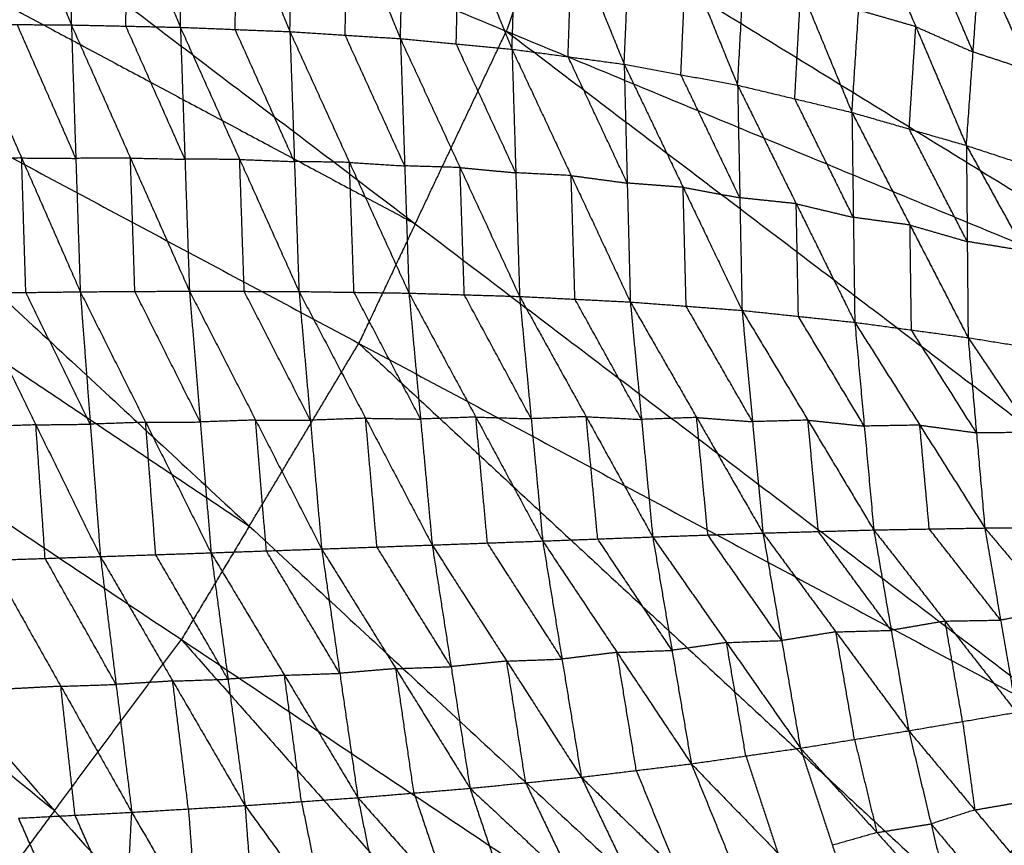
# Model space of a CAD drawing. Header units: millimetres. Extents: x -106 to 110, y -96 to 120.
# Tile 600 of 656: x 29 to 39, y -9 to -1. Entities that reach past the tile are written whole.
import ezdxf

# ---------------------------------------------------------------- set-up
doc = ezdxf.new("R2010")
doc.units = ezdxf.units.MM
doc.header["$MEASUREMENT"] = 0
doc.layers.add('Default', color=7, linetype='Continuous', true_color=0x000000)

msp = doc.modelspace()

# ---------------------------------------------------------------- linework, layer by layer
at = {"layer": 'Default'}
for points in [[(27.3263, 4.2178, 3.7488), (34.3997, -0.126, 3.779), (41.473, -4.4698, 3.8092)], [(35.1092, 1.8569, 3.779), (38.6458, -0.315, 3.7941), (42.1825, -2.4869, 3.8092)], [(26.4451, 1.755, 3.7488), (33.0586, -3.2613, 3.779), (39.6721, -8.2775, 3.8092)], [(26.4451, 1.755, 3.7488), (33.959, -1.3574, 3.779), (41.473, -4.4698, 3.8092)], [(28.6024, 1.2869, -1.8548), (29.1294, -0.0045, -2.3388), (29.6564, -1.2959, -2.8229)], [(29.6564, -1.2959, -2.8229), (29.6686, -0.017, -2.3259), (29.6808, 1.2619, -1.8288)], [(29.6808, 1.2619, -1.8288), (30.2077, -0.0286, -2.3022), (30.7347, -1.3192, -2.7756)], [(30.7347, -1.3192, -2.7756), (30.7518, -0.0527, -2.2848), (30.769, 1.2138, -1.7939)], [(30.769, 1.2138, -1.7939), (31.2935, -0.0742, -2.2533), (31.8181, -1.3622, -2.7127)], [(31.8181, -1.3622, -2.7127), (31.8407, -0.1128, -2.2308), (31.8633, 1.1365, -1.7489)], [(31.8633, 1.1365, -1.7489), (32.3873, -0.1474, -2.191), (32.9113, -1.4314, -2.6332)], [(32.9113, -1.4314, -2.6332), (32.942, -0.206, -2.1632), (32.9727, 1.0193, -1.6932)], [(32.9727, 1.0193, -1.6932), (33.494, -0.2581, -2.1153), (34.0153, -1.5355, -2.5373)], [(34.0153, -1.5355, -2.5373), (34.0548, -0.3431, -2.0821), (34.0943, 0.8493, -1.627)], [(34.0943, 0.8493, -1.627), (34.6097, -0.4177, -2.0265), (35.125, -1.6847, -2.426)], [(35.125, -1.6847, -2.426), (35.1754, -0.5374, -1.9884), (35.2259, 0.6098, -1.5508)], [(35.2259, 0.6098, -1.5508), (35.7366, -0.6407, -1.9245), (36.2474, -1.8913, -2.2983)], [(25.8859, 0.5726, 3.7488), (29.4722, -1.3443, 3.7639), (33.0586, -3.2613, 3.779)], [(36.2474, -1.8913, -2.2983), (36.3076, -0.8045, -1.8812), (36.3678, 0.2823, -1.4642)], [(36.3678, 0.2823, -1.4642), (36.873, -0.9394, -1.8092), (37.3783, -2.1611, -2.1543)], [(30.1955, -1.3075, -2.7992), (30.2016, -0.6681, -2.5507), (30.2077, -0.0286, -2.3022)], [(31.2764, -1.3407, -2.7441), (31.285, -0.7075, -2.4987), (31.2935, -0.0742, -2.2533)], [(32.3647, -1.3968, -2.6729), (32.376, -0.7721, -2.432), (32.3873, -0.1474, -2.191)], [(34.3997, -0.126, 3.779), (34.1794, -0.7417, 3.779), (33.959, -1.3574, 3.779)], [(37.3783, -2.1611, -2.1543), (37.444, -1.15, -1.7608), (37.5097, -0.1388, -1.3673)], [(37.5097, -0.1388, -1.3673), (38.0102, -1.3132, -1.681), (38.5107, -2.4876, -1.9947)], [(33.4633, -1.4834, -2.5853), (33.4786, -0.8707, -2.3503), (33.494, -0.2581, -2.1153)], [(38.5768, -1.5637, -1.6276), (38.3266, -0.9765, -1.4707), (38.0763, -0.3893, -1.3139)], [(34.5701, -1.6101, -2.4816), (34.5899, -1.0139, -2.254), (34.6097, -0.4177, -2.0265)], [(25.3267, -0.6097, 3.7488), (31.4167, -6.25, 3.779), (37.5067, -11.8903, 3.8092)], [(25.3267, -0.6097, 3.7488), (32.4994, -4.4436, 3.779), (39.6721, -8.2775, 3.8092)], [(35.6862, -1.788, -2.3621), (35.7114, -1.2144, -2.1433), (35.7366, -0.6407, -1.9245)], [(38.5107, -2.4876, -1.9947), (38.5768, -1.5637, -1.6276), (38.6429, -0.6398, -1.2605)], [(38.6429, -0.6398, -1.2605), (39.1433, -1.75, -1.5392), (39.6438, -2.8603, -1.818)], [(36.8128, -2.0262, -2.2263), (36.8429, -1.4828, -2.0178), (36.873, -0.9394, -1.8092)], [(38.0102, -1.3132, -1.681), (37.7271, -1.2316, -1.7209), (37.444, -1.15, -1.7608)], [(28.5843, -1.2883, -2.8564), (29.1203, -1.2921, -2.8396), (29.6564, -1.2959, -2.8229)], [(28.5843, -1.2883, -2.8564), (29.1642, -2.6109, -2.9593), (29.7441, -3.9336, -3.0622)], [(29.7003, -2.6148, -2.9425), (29.4103, -1.9534, -2.8911), (29.1203, -1.2921, -2.8396)], [(29.6564, -1.2959, -2.8229), (29.7003, -2.6148, -2.9425), (29.7441, -3.9336, -3.0622)], [(29.6564, -1.2959, -2.8229), (30.1955, -1.3075, -2.7992), (30.7347, -1.3192, -2.7756)], [(29.6564, -1.2959, -2.8229), (30.2404, -2.6117, -2.9188), (30.8245, -3.9275, -3.0146)], [(30.7796, -2.6234, -2.8951), (30.4876, -1.9654, -2.8472), (30.1955, -1.3075, -2.7992)], [(30.7347, -1.3192, -2.7756), (30.7796, -2.6234, -2.8951), (30.8245, -3.9275, -3.0146)], [(30.7347, -1.3192, -2.7756), (31.2764, -1.3407, -2.7441), (31.8181, -1.3622, -2.7127)], [(30.7347, -1.3192, -2.7756), (31.3213, -2.6251, -2.8627), (31.908, -3.931, -2.9499)], [(31.863, -2.6466, -2.8313), (31.5697, -1.9937, -2.7877), (31.2764, -1.3407, -2.7441)], [(31.8181, -1.3622, -2.7127), (31.863, -2.6466, -2.8313), (31.908, -3.931, -2.9499)], [(31.8181, -1.3622, -2.7127), (32.3647, -1.3968, -2.6729), (32.9113, -1.4314, -2.6332)], [(31.8181, -1.3622, -2.7127), (32.4069, -2.6546, -2.7898), (32.9958, -3.9469, -2.8669)], [(33.0586, -3.2613, 3.779), (33.5088, -2.3093, 3.779), (33.959, -1.3574, 3.779)], [(33.959, -1.3574, 3.779), (37.2658, -3.8655, 3.7941), (40.5725, -6.3736, 3.8092)], [(37.9445, -2.3243, -2.0745), (37.9774, -1.8188, -1.8777), (38.0102, -1.3132, -1.681)], [(38.0102, -1.3132, -1.681), (38.2935, -1.4384, -1.6543), (38.5768, -1.5637, -1.6276)], [(32.9535, -2.6892, -2.7501), (32.6591, -2.043, -2.7115), (32.3647, -1.3968, -2.6729)], [(32.9113, -1.4314, -2.6332), (32.9535, -2.6892, -2.7501), (32.9958, -3.9469, -2.8669)], [(32.9113, -1.4314, -2.6332), (33.4633, -1.4834, -2.5853), (34.0153, -1.5355, -2.5373)], [(32.9113, -1.4314, -2.6332), (33.5009, -2.7056, -2.6995), (34.0905, -3.9798, -2.7657)], [(34.0529, -2.7577, -2.6515), (33.7581, -2.1205, -2.6184), (33.4633, -1.4834, -2.5853)], [(34.0153, -1.5355, -2.5373), (34.0529, -2.7577, -2.6515), (34.0905, -3.9798, -2.7657)], [(34.0153, -1.5355, -2.5373), (34.5701, -1.6101, -2.4816), (35.125, -1.6847, -2.426)], [(34.0153, -1.5355, -2.5373), (34.6005, -2.785, -2.5924), (35.1857, -4.0345, -2.6474)], [(35.1553, -2.8596, -2.5367), (34.8627, -2.2348, -2.5092), (34.5701, -1.6101, -2.4816)], [(39.1433, -1.75, -1.5392), (38.8601, -1.6569, -1.5834), (38.5768, -1.5637, -1.6276)], [(24.6543, -1.7315, 3.7488), (28.0355, -3.9907, 3.7639), (31.4167, -6.25, 3.779)], [(35.125, -1.6847, -2.426), (35.1553, -2.8596, -2.5367), (35.1857, -4.0345, -2.6474)], [(35.125, -1.6847, -2.426), (35.6862, -1.788, -2.3621), (36.2474, -1.8913, -2.2983)], [(35.125, -1.6847, -2.426), (35.708, -2.9012, -2.4684), (36.291, -4.1177, -2.5109)], [(36.2692, -3.0045, -2.4046), (35.9777, -2.3962, -2.3833), (35.6862, -1.788, -2.3621)], [(36.2474, -1.8913, -2.2983), (36.2692, -3.0045, -2.4046), (36.291, -4.1177, -2.5109)], [(36.2474, -1.8913, -2.2983), (36.8128, -2.0262, -2.2263), (37.3783, -2.1611, -2.1543)], [(36.2474, -1.8913, -2.2983), (36.8269, -3.0634, -2.3272), (37.4065, -4.2355, -2.3562)], [(37.3924, -3.1983, -2.2552), (37.1026, -2.6122, -2.2408), (36.8128, -2.0262, -2.2263)], [(37.3783, -2.1611, -2.1543), (37.3924, -3.1983, -2.2552), (37.4065, -4.2355, -2.3562)], [(37.3783, -2.1611, -2.1543), (37.9445, -2.3243, -2.0745), (38.5107, -2.4876, -1.9947)], [(37.3783, -2.1611, -2.1543), (37.9528, -3.2741, -2.1692), (38.5274, -4.3871, -2.184)], [(38.5191, -3.4373, -2.0894), (38.2318, -2.8808, -2.0819), (37.9445, -2.3243, -2.0745)], [(38.5107, -2.4876, -1.9947), (38.5191, -3.4373, -2.0894), (38.5274, -4.3871, -2.184)], [(38.5107, -2.4876, -1.9947), (39.0772, -2.6739, -1.9063), (39.6438, -2.8603, -1.818)], [(38.5107, -2.4876, -1.9947), (39.0839, -3.5286, -1.9937), (39.657, -4.5696, -1.9926)], [(29.1642, -2.6109, -2.9593), (28.8949, -2.6144, -2.9674), (28.6256, -2.6179, -2.9755)], [(29.2055, -3.9406, -3.0784), (29.1849, -3.2758, -3.0188), (29.1642, -2.6109, -2.9593)], [(29.1642, -2.6109, -2.9593), (29.4322, -2.6128, -2.9509), (29.7003, -2.6148, -2.9425)], [(30.2404, -2.6117, -2.9188), (29.9704, -2.6132, -2.9306), (29.7003, -2.6148, -2.9425)], [(30.2843, -3.9306, -3.0384), (30.2624, -3.2711, -2.9786), (30.2404, -2.6117, -2.9188)], [(30.2404, -2.6117, -2.9188), (30.51, -2.6175, -2.9069), (30.7796, -2.6234, -2.8951)], [(31.3213, -2.6251, -2.8627), (31.0504, -2.6242, -2.8789), (30.7796, -2.6234, -2.8951)], [(31.3662, -3.9293, -2.9823), (31.3438, -3.2772, -2.9225), (31.3213, -2.6251, -2.8627)], [(31.3213, -2.6251, -2.8627), (31.5922, -2.6359, -2.847), (31.863, -2.6466, -2.8313)], [(32.4069, -2.6546, -2.7898), (32.135, -2.6506, -2.8105), (31.863, -2.6466, -2.8313)], [(32.4519, -3.939, -2.9084), (32.4294, -3.2968, -2.8491), (32.4069, -2.6546, -2.7898)], [(32.4069, -2.6546, -2.7898), (32.6802, -2.6719, -2.7699), (32.9535, -2.6892, -2.7501)], [(33.5009, -2.7056, -2.6995), (33.2272, -2.6974, -2.7248), (32.9535, -2.6892, -2.7501)], [(33.5431, -3.9634, -2.8163), (33.522, -3.3345, -2.7579), (33.5009, -2.7056, -2.6995)], [(33.5009, -2.7056, -2.6995), (33.7769, -2.7316, -2.6755), (34.0529, -2.7577, -2.6515)], [(34.6005, -2.785, -2.5924), (34.3267, -2.7713, -2.6219), (34.0529, -2.7577, -2.6515)], [(34.6381, -4.0072, -2.7066), (34.6193, -3.3961, -2.6495), (34.6005, -2.785, -2.5924)], [(34.6005, -2.785, -2.5924), (34.8779, -2.8223, -2.5645), (35.1553, -2.8596, -2.5367)], [(23.9819, -2.8533, 3.7488), (29.4897, -9.0634, 3.779), (34.9975, -15.2734, 3.8092)], [(23.9819, -2.8533, 3.7488), (30.7443, -7.3718, 3.779), (37.5067, -11.8903, 3.8092)], [(35.708, -2.9012, -2.4684), (35.4317, -2.8804, -2.5026), (35.1553, -2.8596, -2.5367)], [(35.7384, -4.0761, -2.5792), (35.7232, -3.4886, -2.5238), (35.708, -2.9012, -2.4684)], [(35.708, -2.9012, -2.4684), (35.9886, -2.9528, -2.4365), (36.2692, -3.0045, -2.4046)], [(36.8269, -3.0634, -2.3272), (36.5481, -3.0339, -2.3659), (36.2692, -3.0045, -2.4046)], [(36.8488, -4.1766, -2.4336), (36.8379, -3.62, -2.3804), (36.8269, -3.0634, -2.3272)], [(36.8269, -3.0634, -2.3272), (37.1097, -3.1308, -2.2912), (37.3924, -3.1983, -2.2552)], [(37.9528, -3.2741, -2.1692), (37.6726, -3.2362, -2.2122), (37.3924, -3.1983, -2.2552)], [(33.0586, -3.2613, 3.779), (32.779, -3.8524, 3.779), (32.4994, -4.4436, 3.779)], [(37.967, -4.3113, -2.2701), (37.9599, -3.7927, -2.2196), (37.9528, -3.2741, -2.1692)], [(37.9528, -3.2741, -2.1692), (38.236, -3.3557, -2.1293), (38.5191, -3.4373, -2.0894)], [(39.0839, -3.5286, -1.9937), (38.8015, -3.483, -2.0415), (38.5191, -3.4373, -2.0894)], [(23.2028, -3.9038, 3.7488), (26.3463, -6.4836, 3.7639), (29.4897, -9.0634, 3.779)], [(28.6669, -3.9475, -3.0946), (29.2055, -3.9406, -3.0784), (29.7441, -3.9336, -3.0622)], [(28.6669, -3.9475, -3.0946), (29.3052, -5.2493, -2.9222), (29.9434, -6.5511, -2.7498)], [(29.8438, -5.2424, -2.906), (29.5247, -4.5915, -2.9922), (29.2055, -3.9406, -3.0784)], [(29.7441, -3.9336, -3.0622), (30.2843, -3.9306, -3.0384), (30.8245, -3.9275, -3.0146)], [(29.7441, -3.9336, -3.0622), (29.8438, -5.2424, -2.906), (29.9434, -6.5511, -2.7498)], [(29.7441, -3.9336, -3.0622), (30.391, -5.2238, -2.8835), (31.0379, -6.514, -2.7049)], [(30.9312, -5.2208, -2.8598), (30.6078, -4.5757, -2.9491), (30.2843, -3.9306, -3.0384)], [(30.8245, -3.9275, -3.0146), (30.9312, -5.2208, -2.8598), (31.0379, -6.514, -2.7049)], [(30.8245, -3.9275, -3.0146), (31.3662, -3.9293, -2.9823), (31.908, -3.931, -2.9499)], [(30.8245, -3.9275, -3.0146), (31.4784, -5.2019, -2.8296), (32.1324, -6.4762, -2.6446)], [(32.0202, -5.2036, -2.7973), (31.6932, -4.5665, -2.8898), (31.3662, -3.9293, -2.9823)], [(31.908, -3.931, -2.9499), (32.0202, -5.2036, -2.7973), (32.1324, -6.4762, -2.6446)], [(31.908, -3.931, -2.9499), (32.4519, -3.939, -2.9084), (32.9958, -3.9469, -2.8669)], [(31.908, -3.931, -2.9499), (32.5668, -5.184, -2.7589), (33.2257, -6.437, -2.568)], [(33.1107, -5.192, -2.7174), (32.7813, -4.5655, -2.8129), (32.4519, -3.939, -2.9084)], [(32.9958, -3.9469, -2.8669), (33.1107, -5.192, -2.7174), (33.2257, -6.437, -2.568)], [(32.9958, -3.9469, -2.8669), (33.5431, -3.9634, -2.8163), (34.0905, -3.9798, -2.7657)], [(32.9958, -3.9469, -2.8669), (33.6575, -5.1721, -2.671), (34.3192, -6.3974, -2.4751)], [(34.2048, -5.1886, -2.6204), (33.874, -4.576, -2.7184), (33.5431, -3.9634, -2.8163)], [(34.0905, -3.9798, -2.7657), (34.2048, -5.1886, -2.6204), (34.3192, -6.3974, -2.4751)], [(34.0905, -3.9798, -2.7657), (34.6381, -4.0072, -2.7066), (35.1857, -4.0345, -2.6474)], [(34.0905, -3.9798, -2.7657), (34.7489, -5.1685, -2.5664), (35.4074, -6.3571, -2.367)], [(35.2965, -5.1958, -2.5072), (34.9673, -4.6015, -2.6069), (34.6381, -4.0072, -2.7066)], [(35.1857, -4.0345, -2.6474), (35.2965, -5.1958, -2.5072), (35.4074, -6.3571, -2.367)], [(35.1857, -4.0345, -2.6474), (35.7384, -4.0761, -2.5792), (36.291, -4.1177, -2.5109)], [(35.1857, -4.0345, -2.6474), (35.8419, -5.1766, -2.4451), (36.4982, -6.3186, -2.2428)], [(36.3946, -5.2182, -2.3769), (36.0665, -4.6471, -2.478), (35.7384, -4.0761, -2.5792)], [(36.291, -4.1177, -2.5109), (36.3946, -5.2182, -2.3769), (36.4982, -6.3186, -2.2428)], [(36.291, -4.1177, -2.5109), (36.8488, -4.1766, -2.4336), (37.4065, -4.2355, -2.3562)], [(36.291, -4.1177, -2.5109), (36.9426, -5.2029, -2.3067), (37.5941, -6.2881, -2.1025)], [(37.5003, -5.2618, -2.2294), (37.1745, -4.7192, -2.3315), (36.8488, -4.1766, -2.4336)], [(37.4065, -4.2355, -2.3562), (37.5003, -5.2618, -2.2294), (37.5941, -6.2881, -2.1025)], [(37.4065, -4.2355, -2.3562), (37.967, -4.3113, -2.2701), (38.5274, -4.3871, -2.184)], [(37.4065, -4.2355, -2.3562), (38.0496, -5.2522, -2.1515), (38.6927, -6.2688, -1.9468)], [(38.6101, -5.3279, -2.0654), (38.2885, -4.8196, -2.1678), (37.967, -4.3113, -2.2701)], [(31.4167, -6.25, 3.779), (31.958, -5.3468, 3.779), (32.4994, -4.4436, 3.779)], [(32.4994, -4.4436, 3.779), (35.5444, -7.2637, 3.7941), (38.5894, -10.0839, 3.8092)], [(38.5274, -4.3871, -2.184), (38.6101, -5.3279, -2.0654), (38.6927, -6.2688, -1.9468)], [(38.5274, -4.3871, -2.184), (39.0922, -4.4783, -2.0883), (39.657, -4.5696, -1.9926)], [(38.5274, -4.3871, -2.184), (39.1639, -5.3252, -1.979), (39.8003, -6.2633, -1.774)], [(22.4237, -4.9543, 3.7488), (27.2963, -11.6744, 3.779), (32.1689, -18.3944, 3.8092)], [(22.4237, -4.9543, 3.7488), (28.7106, -10.1139, 3.779), (34.9975, -15.2734, 3.8092)], [(29.3052, -5.2493, -2.9222), (29.0318, -5.2585, -2.93), (28.7584, -5.2677, -2.9379)], [(29.3052, -5.2493, -2.9222), (29.5745, -5.2459, -2.9141), (29.8438, -5.2424, -2.906)], [(29.3966, -6.5695, -2.7655), (29.3509, -5.9094, -2.8438), (29.3052, -5.2493, -2.9222)], [(30.391, -5.2238, -2.8835), (30.1174, -5.2331, -2.8948), (29.8438, -5.2424, -2.906)], [(30.391, -5.2238, -2.8835), (30.6611, -5.2223, -2.8717), (30.9312, -5.2208, -2.8598)], [(30.4907, -6.5326, -2.7274), (30.4408, -5.8782, -2.8055), (30.391, -5.2238, -2.8835)], [(31.4784, -5.2019, -2.8296), (31.2048, -5.2113, -2.8447), (30.9312, -5.2208, -2.8598)], [(31.5852, -6.4951, -2.6748), (31.5318, -5.8485, -2.7522), (31.4784, -5.2019, -2.8296)], [(31.4784, -5.2019, -2.8296), (31.7493, -5.2027, -2.8134), (32.0202, -5.2036, -2.7973)], [(32.5668, -5.184, -2.7589), (32.2935, -5.1938, -2.7781), (32.0202, -5.2036, -2.7973)], [(32.679, -6.4566, -2.6063), (32.6229, -5.8203, -2.6826), (32.5668, -5.184, -2.7589)], [(32.5668, -5.184, -2.7589), (32.8388, -5.188, -2.7382), (33.1107, -5.192, -2.7174)], [(33.6575, -5.1721, -2.671), (33.3841, -5.1821, -2.6942), (33.1107, -5.192, -2.7174)], [(33.7724, -6.4172, -2.5216), (33.715, -5.7947, -2.5963), (33.6575, -5.1721, -2.671)], [(33.6575, -5.1721, -2.671), (33.9312, -5.1804, -2.6457), (34.2048, -5.1886, -2.6204)], [(34.7489, -5.1685, -2.5664), (34.4769, -5.1785, -2.5934), (34.2048, -5.1886, -2.6204)], [(34.8633, -6.3772, -2.4211), (34.8061, -5.7728, -2.4937), (34.7489, -5.1685, -2.5664)], [(34.7489, -5.1685, -2.5664), (35.0227, -5.1821, -2.5368), (35.2965, -5.1958, -2.5072)], [(35.8419, -5.1766, -2.4451), (35.5692, -5.1862, -2.4762), (35.2965, -5.1958, -2.5072)], [(35.9528, -6.3379, -2.3049), (35.8974, -5.7572, -2.375), (35.8419, -5.1766, -2.4451)], [(35.8419, -5.1766, -2.4451), (36.1183, -5.1974, -2.411), (36.3946, -5.2182, -2.3769)], [(36.9426, -5.2029, -2.3067), (36.6686, -5.2105, -2.3418), (36.3946, -5.2182, -2.3769)], [(37.0461, -6.3034, -2.1727), (36.9943, -5.7531, -2.2397), (36.9426, -5.2029, -2.3067)], [(36.9426, -5.2029, -2.3067), (37.2214, -5.2323, -2.268), (37.5003, -5.2618, -2.2294)], [(38.0496, -5.2522, -2.1515), (37.775, -5.257, -2.1904), (37.5003, -5.2618, -2.2294)], [(38.1434, -6.2785, -2.0247), (38.0965, -5.7653, -2.0881), (38.0496, -5.2522, -2.1515)], [(38.0496, -5.2522, -2.1515), (38.3299, -5.2901, -2.1085), (38.6101, -5.3279, -2.0654)], [(39.1639, -5.3252, -1.979), (38.887, -5.3266, -2.0222), (38.6101, -5.3279, -2.0654)], [(31.4167, -6.25, 3.779), (31.0805, -6.8109, 3.779), (30.7443, -7.3718, 3.779)], [(35.4074, -6.3571, -2.367), (35.9528, -6.3379, -2.3049), (36.4982, -6.3186, -2.2428)], [(36.4982, -6.3186, -2.2428), (37.0461, -6.3034, -2.1727), (37.5941, -6.2881, -2.1025)], [(36.4982, -6.3186, -2.2428), (36.6831, -7.3818, -1.8238), (36.868, -8.445, -1.4047)], [(36.4982, -6.3186, -2.2428), (37.2191, -7.2959, -1.7772), (37.94, -8.2731, -1.3116)], [(37.767, -7.2806, -1.7071), (37.4066, -6.792, -1.9399), (37.0461, -6.3034, -2.1727)], [(37.5941, -6.2881, -2.1025), (38.1434, -6.2785, -2.0247), (38.6927, -6.2688, -1.9468)], [(37.5941, -6.2881, -2.1025), (37.767, -7.2806, -1.7071), (37.94, -8.2731, -1.3116)], [(37.5941, -6.2881, -2.1025), (38.2999, -7.1892, -1.6558), (39.0058, -8.0904, -1.209)], [(38.8492, -7.1796, -1.5779), (38.4963, -6.729, -1.8013), (38.1434, -6.2785, -2.0247)], [(38.6927, -6.2688, -1.9468), (39.2465, -6.2661, -1.8604), (39.8003, -6.2633, -1.774)], [(38.6927, -6.2688, -1.9468), (38.8492, -7.1796, -1.5779), (39.0058, -8.0904, -1.209)], [(38.6927, -6.2688, -1.9468), (39.3828, -7.0854, -1.5213), (40.0729, -7.902, -1.0958)], [(33.2257, -6.437, -2.568), (33.7724, -6.4172, -2.5216), (34.3192, -6.3974, -2.4751)], [(34.5099, -7.5647, -2.0179), (34.1412, -6.9909, -2.2697), (33.7724, -6.4172, -2.5216)], [(34.3192, -6.3974, -2.4751), (34.8633, -6.3772, -2.4211), (35.4074, -6.3571, -2.367)], [(34.3192, -6.3974, -2.4751), (34.5099, -7.5647, -2.0179), (34.7007, -8.732, -1.5607)], [(34.3192, -6.3974, -2.4751), (35.0542, -7.4986, -1.9814), (35.7892, -8.5999, -1.4877)], [(35.5983, -7.4785, -1.9274), (35.2308, -6.9279, -2.1742), (34.8633, -6.3772, -2.4211)], [(35.4074, -6.3571, -2.367), (35.5983, -7.4785, -1.9274), (35.7892, -8.5999, -1.4877)], [(35.4074, -6.3571, -2.367), (36.1377, -7.401, -1.8859), (36.868, -8.445, -1.4047)], [(36.6831, -7.3818, -1.8238), (36.3179, -6.8598, -2.0644), (35.9528, -6.3379, -2.3049)], [(29.9434, -6.5511, -2.7498), (30.4907, -6.5326, -2.7274), (31.0379, -6.514, -2.7049)], [(31.0379, -6.514, -2.7049), (31.5852, -6.4951, -2.6748), (32.1324, -6.4762, -2.6446)], [(31.0379, -6.514, -2.7049), (31.206, -7.7634, -2.2124), (31.3742, -9.0128, -1.7199)], [(31.0379, -6.514, -2.7049), (31.7642, -7.7245, -2.191), (32.4905, -8.9349, -1.6772)], [(32.3114, -7.7056, -2.1609), (31.9483, -7.1003, -2.4178), (31.5852, -6.4951, -2.6748)], [(32.1324, -6.4762, -2.6446), (32.679, -6.4566, -2.6063), (33.2257, -6.437, -2.568)], [(32.1324, -6.4762, -2.6446), (32.3114, -7.7056, -2.1609), (32.4905, -8.9349, -1.6772)], [(32.1324, -6.4762, -2.6446), (32.8662, -7.6592, -2.1343), (33.6, -8.8422, -1.6241)], [(33.4129, -7.6396, -2.096), (33.0459, -7.0481, -2.3511), (32.679, -6.4566, -2.6063)], [(33.2257, -6.437, -2.568), (33.4129, -7.6396, -2.096), (33.6, -8.8422, -1.6241)], [(33.2257, -6.437, -2.568), (33.9632, -7.5845, -2.0643), (34.7007, -8.732, -1.5607)], [(28.8498, -6.5878, -2.7812), (29.3966, -6.5695, -2.7655), (29.9434, -6.5511, -2.7498)], [(28.8498, -6.5878, -2.7812), (29.5517, -7.8336, -2.267), (30.2537, -9.0794, -1.7528)], [(30.0985, -7.8153, -2.2513), (29.7476, -7.1924, -2.5084), (29.3966, -6.5695, -2.7655)], [(29.9434, -6.5511, -2.7498), (30.0985, -7.8153, -2.2513), (30.2537, -9.0794, -1.7528)], [(29.9434, -6.5511, -2.7498), (30.6588, -7.782, -2.2349), (31.3742, -9.0128, -1.7199)], [(31.206, -7.7634, -2.2124), (30.8484, -7.148, -2.4699), (30.4907, -6.5326, -2.7274)], [(20.667, -6.8925, 3.7488), (26.418, -12.6434, 3.779), (32.1689, -18.3944, 3.8092)], [(39.3828, -7.0854, -1.5213), (39.116, -7.1325, -1.5496), (38.8492, -7.1796, -1.5779)], [(38.2999, -7.1892, -1.6558), (38.0335, -7.2349, -1.6814), (37.767, -7.2806, -1.7071)], [(38.2999, -7.1892, -1.6558), (38.5746, -7.1844, -1.6168), (38.8492, -7.1796, -1.5779)], [(38.4729, -8.1818, -1.2603), (38.3864, -7.6855, -1.458), (38.2999, -7.1892, -1.6558)], [(37.2191, -7.2959, -1.7772), (36.9511, -7.3388, -1.8005), (36.6831, -7.3818, -1.8238)], [(37.2191, -7.2959, -1.7772), (37.4931, -7.2883, -1.7422), (37.767, -7.2806, -1.7071)], [(37.404, -8.359, -1.3581), (37.3116, -7.8275, -1.5677), (37.2191, -7.2959, -1.7772)], [(29.4897, -9.0634, 3.779), (30.117, -8.2176, 3.779), (30.7443, -7.3718, 3.779)], [(30.7443, -7.3718, 3.779), (33.4982, -10.4768, 3.7941), (36.2521, -13.5819, 3.8092)], [(36.1377, -7.401, -1.8859), (35.868, -7.4398, -1.9066), (35.5983, -7.4785, -1.9274)], [(36.1377, -7.401, -1.8859), (36.4104, -7.3914, -1.8548), (36.6831, -7.3818, -1.8238)], [(36.3286, -8.5224, -1.4462), (36.2331, -7.9617, -1.666), (36.1377, -7.401, -1.8859)], [(35.0542, -7.4986, -1.9814), (34.7821, -7.5317, -1.9997), (34.5099, -7.5647, -2.0179)], [(35.0542, -7.4986, -1.9814), (35.3262, -7.4886, -1.9544), (35.5983, -7.4785, -1.9274)], [(35.2449, -8.6659, -1.5242), (35.1496, -8.0823, -1.7528), (35.0542, -7.4986, -1.9814)], [(33.9632, -7.5845, -2.0643), (33.688, -7.6121, -2.0802), (33.4129, -7.6396, -2.096)], [(33.9632, -7.5845, -2.0643), (34.2366, -7.5746, -2.0411), (34.5099, -7.5647, -2.0179)], [(34.1504, -8.7871, -1.5924), (34.0568, -8.1858, -1.8283), (33.9632, -7.5845, -2.0643)], [(32.8662, -7.6592, -2.1343), (32.5888, -7.6824, -2.1476), (32.3114, -7.7056, -2.1609)], [(32.8662, -7.6592, -2.1343), (33.1395, -7.6494, -2.1152), (33.4129, -7.6396, -2.096)], [(33.0453, -8.8886, -1.6506), (32.9557, -8.2739, -1.8925), (32.8662, -7.6592, -2.1343)], [(30.6588, -7.782, -2.2349), (30.3787, -7.7986, -2.2431), (30.0985, -7.8153, -2.2513)], [(30.6588, -7.782, -2.2349), (30.9324, -7.7727, -2.2236), (31.206, -7.7634, -2.2124)], [(30.8139, -9.0461, -1.7364), (30.7364, -8.414, -1.9856), (30.6588, -7.782, -2.2349)], [(31.7642, -7.7245, -2.191), (31.4851, -7.7439, -2.2017), (31.206, -7.7634, -2.2124)], [(31.7642, -7.7245, -2.191), (32.0378, -7.715, -2.176), (32.3114, -7.7056, -2.1609)], [(31.9323, -8.9739, -1.6985), (31.8483, -8.3492, -1.9448), (31.7642, -7.7245, -2.191)], [(29.5517, -7.8336, -2.267), (29.2714, -7.8481, -2.273), (28.9911, -7.8626, -2.279)], [(29.5517, -7.8336, -2.267), (29.8251, -7.8245, -2.2591), (30.0985, -7.8153, -2.2513)], [(29.693, -9.1084, -1.7648), (29.6224, -8.471, -2.0159), (29.5517, -7.8336, -2.267)], [(37.94, -8.2731, -1.3116), (38.4729, -8.1818, -1.2603), (39.0058, -8.0904, -1.209)], [(38.4729, -8.1818, -1.2603), (38.5333, -8.6188, -0.9378), (38.5937, -9.0559, -0.6153)], [(36.868, -8.445, -1.4047), (37.404, -8.359, -1.3581), (37.94, -8.2731, -1.3116)], [(37.5067, -11.8903, 3.8092), (38.5894, -10.0839, 3.8092), (39.6721, -8.2775, 3.8092)], [(37.94, -8.2731, -1.3116), (38.161, -9.1939, -0.6169), (38.382, -10.1147, 0.0778)], [(37.94, -8.2731, -1.3116), (38.5937, -9.0559, -0.6153), (39.2474, -9.8387, 0.0811)], [(37.404, -8.359, -1.3581), (37.5145, -8.8194, -1.0108), (37.625, -9.2798, -0.6634)], [(35.7892, -8.5999, -1.4877), (36.3286, -8.5224, -1.4462), (36.868, -8.445, -1.4047)], [(36.868, -8.445, -1.4047), (37.1853, -9.4057, -0.6651), (37.5026, -10.3665, 0.0745)], [(36.868, -8.445, -1.4047), (37.625, -9.2798, -0.6634), (38.382, -10.1147, 0.0778)], [(36.3286, -8.5224, -1.4462), (36.4872, -9.0028, -1.0764), (36.6459, -9.4832, -0.7066)], [(34.7007, -8.732, -1.5607), (35.2449, -8.6659, -1.5242), (35.7892, -8.5999, -1.4877)], [(35.2449, -8.6659, -1.5242), (35.4482, -9.1638, -1.1345), (35.6514, -9.6616, -0.7447)], [(35.7892, -8.5999, -1.4877), (36.1956, -9.5956, -0.7082), (36.6021, -10.5912, 0.0712)], [(35.7892, -8.5999, -1.4877), (36.6459, -9.4832, -0.7066), (37.5026, -10.3665, 0.0745)], [(33.6, -8.8422, -1.6241), (34.1504, -8.7871, -1.5924), (34.7007, -8.732, -1.5607)], [(34.7007, -8.732, -1.5607), (35.1928, -9.7578, -0.7464), (35.685, -10.7836, 0.068)], [(34.7007, -8.732, -1.5607), (35.6514, -9.6616, -0.7447), (36.6021, -10.5912, 0.0712)], [(32.4905, -8.9349, -1.6772), (33.0453, -8.8886, -1.6506), (33.6, -8.8422, -1.6241)], [(33.6, -8.8422, -1.6241), (33.9647, -9.9246, -0.7804), (34.3293, -11.007, 0.0632)], [(33.6, -8.8422, -1.6241), (34.6425, -9.8129, -0.7781), (35.685, -10.7836, 0.068)], [(34.1504, -8.7871, -1.5924), (34.3964, -9.3, -1.1852), (34.6425, -9.8129, -0.7781)], [(31.3742, -9.0128, -1.7199), (31.9323, -8.9739, -1.6985), (32.4905, -8.9349, -1.6772)], [(32.4905, -8.9349, -1.6772), (32.7192, -10.0561, -0.8093), (32.9479, -11.1773, 0.0586)], [(32.4905, -8.9349, -1.6772), (33.4099, -9.971, -0.807), (34.3293, -11.007, 0.0632)], [(33.0453, -8.8886, -1.6506), (33.2276, -9.4298, -1.2288), (33.4099, -9.971, -0.807)], [(30.2537, -9.0794, -1.7528), (30.8139, -9.0461, -1.7364), (31.3742, -9.0128, -1.7199)], [(30.8139, -9.0461, -1.7364), (30.8566, -9.6197, -1.2928), (30.8994, -10.1932, -0.8493)], [(31.3742, -9.0128, -1.7199), (31.4596, -10.1599, -0.8329), (31.5451, -11.3071, 0.0542)], [(31.3742, -9.0128, -1.7199), (32.161, -10.0951, -0.8307), (32.9479, -11.1773, 0.0586)], [(31.9323, -8.9739, -1.6985), (32.0467, -9.5345, -1.2646), (32.161, -10.0951, -0.8307)], [(38.5937, -9.0559, -0.6153), (38.3774, -9.1249, -0.6161), (38.161, -9.1939, -0.6169)], [(38.5937, -9.0559, -0.6153), (38.8602, -9.0102, -0.5896), (39.1266, -8.9645, -0.564)], [(29.4897, -9.0634, 3.779), (29.1002, -9.5886, 3.779), (28.7106, -10.1139, 3.779)], [(29.1323, -9.1374, -1.7769), (29.693, -9.1084, -1.7648), (30.2537, -9.0794, -1.7528)], [(29.1323, -9.1374, -1.7769), (29.6312, -10.2721, -0.8635), (30.1301, -11.4069, 0.0499)], [(30.1919, -10.2431, -0.8514), (29.9424, -9.6758, -1.3081), (29.693, -9.1084, -1.7648)], [(30.1301, -11.4069, 0.0499), (30.1919, -10.2431, -0.8514), (30.2537, -9.0794, -1.7528)], [(30.2537, -9.0794, -1.7528), (30.8994, -10.1932, -0.8493), (31.5451, -11.3071, 0.0542)], [(37.625, -9.2798, -0.6634), (37.893, -9.2369, -0.6402), (38.161, -9.1939, -0.6169)], [(38.161, -9.1939, -0.6169), (38.4879, -9.5853, -0.2688), (38.8147, -9.9767, 0.0794)], [(37.625, -9.2798, -0.6634), (37.4051, -9.3428, -0.6643), (37.1853, -9.4057, -0.6651)]]:
    msp.add_open_spline(points, degree=2, dxfattribs=at)

doc.saveas('drawing.dxf')
